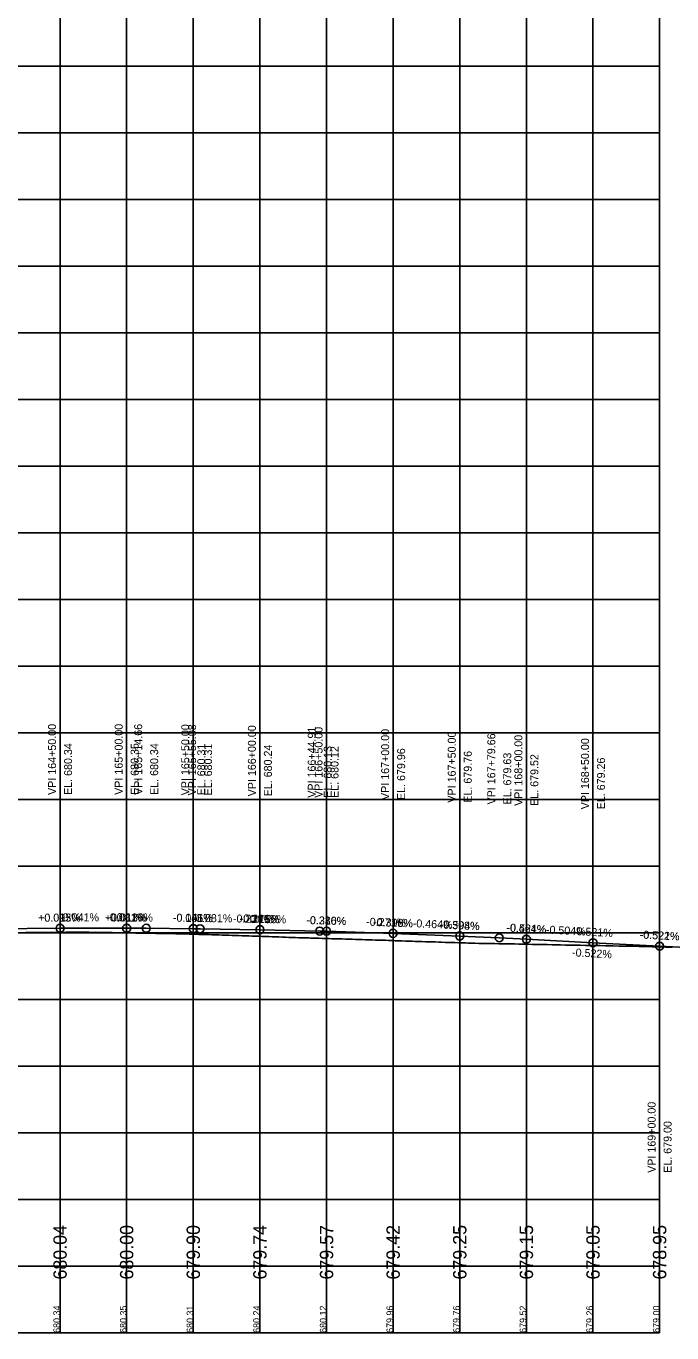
# Model space of a CAD drawing. Extents: x -7164 to 2214450, y -19642 to 253469.
# Drawn here: x 23625 to 24109, y -3000 to -2020 of the extents above; entities that cross this region are included whole.
import ezdxf

# ---------------------------------------------------------------- set-up
doc = ezdxf.new("R2010")
doc.units = 0
for name, color, linetype in [('DESIGN - PROFILE - Proposed', 7, 'Continuous'), ('DESIGN - PROFILE - Proposed Curve Text', 7, 'Continuous'), ('DESIGN - PROFILE - Proposed Text', 7, 'Continuous'), ('DESIGN - SCRATCH - User 1', 7, 'Continuous'), ('DESIGN - SHEET - Light Grid', 7, 'Continuous'), ('SURVEY - PROFILE - Ground Line with Text', 7, 'Continuous')]:
    doc.layers.add(name, color=color, linetype=linetype)

msp = doc.modelspace()

# ---------------------------------------------------------------- linework, layer by layer
at = {"layer": 'DESIGN - PROFILE - Proposed'}
msp.add_lwpolyline([(23600, -2697.06), (23650, -2696.58), (23700, -2696.52), (23714.66, -2696.58), (23750, -2696.87), (23755.08, -2696.93), (23800, -2697.63), (23844.91, -2698.66), (23850, -2698.8), (23900, -2700.38), (23950, -2702.37), (23979.66, -2703.74), (24000, -2704.77), (24050, -2707.38), (24100, -2709.99), (24150, -2712.59)], dxfattribs=at)
msp.add_lwpolyline([(23600, -2697.06), (23650, -2696.58), (23700, -2696.52), (23714.66, -2696.58), (23750, -2696.87), (23755.08, -2696.93), (23800, -2697.63), (23844.91, -2698.66), (23850, -2698.8), (23900, -2700.38), (23950, -2702.37), (23979.66, -2703.74), (24000, -2704.77), (24050, -2707.38), (24100, -2709.99), (24150, -2712.59)], dxfattribs=at)
at = {"layer": 'DESIGN - PROFILE - Proposed Text'}
for centre in [(23650, -2696.58), (23650, -2696.58), (23700, -2696.52), (23700, -2696.52), (23714.66, -2696.58), (23714.66, -2696.58), (23750, -2696.87), (23750, -2696.87), (23755.08, -2696.93), (23755.08, -2696.93), (23800, -2697.63), (23800, -2697.63), (23844.91, -2698.66), (23844.91, -2698.66), (23850, -2698.8), (23850, -2698.8), (23900, -2700.38), (23900, -2700.38), (23950, -2702.37), (23950, -2702.37), (23979.66, -2703.74), (23979.66, -2703.74), (24000, -2704.77), (24000, -2704.77), (24050, -2707.38), (24050, -2707.38), (24100, -2709.99), (24100, -2709.99)]:
    msp.add_circle(centre, 3, dxfattribs=at)
at = {"layer": 'DESIGN - SCRATCH - User 1'}
for p, q in [((24100, -3000), (24100, -1000)), ((24100, -3000), (24100, -1000)), ((15000, -3000), (24100, -3000)), ((15000, -3000), (24100, -3000))]:
    msp.add_line(p, q, dxfattribs=at)
at = {"layer": 'DESIGN - SHEET - Light Grid'}
for p, q in [((23650, -3000), (23650, -1000)), ((23650, -3000), (23650, -1000)), ((23700, -3000), (23700, -1000)), ((23700, -3000), (23700, -1000)), ((23750, -3000), (23750, -1000)), ((23750, -3000), (23750, -1000)), ((23800, -3000), (23800, -1000)), ((23800, -3000), (23800, -1000)), ((23850, -3000), (23850, -1000)), ((23850, -3000), (23850, -1000)), ((23900, -3000), (23900, -1000)), ((23900, -3000), (23900, -1000)), ((23950, -3000), (23950, -1000)), ((23950, -3000), (23950, -1000)), ((24000, -3000), (24000, -1000)), ((24000, -3000), (24000, -1000)), ((24050, -3000), (24050, -1000)), ((24050, -3000), (24050, -1000)), ((15000, -2050), (24100, -2050)), ((15000, -2050), (24100, -2050)), ((15000, -2100), (24100, -2100)), ((15000, -2100), (24100, -2100)), ((15000, -2150), (24100, -2150)), ((15000, -2150), (24100, -2150)), ((15000, -2200), (24100, -2200)), ((15000, -2200), (24100, -2200)), ((15000, -2250), (24100, -2250)), ((15000, -2250), (24100, -2250)), ((15000, -2300), (24100, -2300)), ((15000, -2300), (24100, -2300)), ((15000, -2350), (24100, -2350)), ((15000, -2350), (24100, -2350)), ((15000, -2400), (24100, -2400)), ((15000, -2400), (24100, -2400)), ((15000, -2450), (24100, -2450)), ((15000, -2450), (24100, -2450)), ((15000, -2500), (24100, -2500)), ((15000, -2500), (24100, -2500)), ((15000, -2550), (24100, -2550)), ((15000, -2550), (24100, -2550)), ((15000, -2600), (24100, -2600)), ((15000, -2600), (24100, -2600)), ((15000, -2650), (24100, -2650)), ((15000, -2650), (24100, -2650)), ((15000, -2700), (24100, -2700)), ((15000, -2700), (24100, -2700)), ((15000, -2750), (24100, -2750)), ((15000, -2750), (24100, -2750)), ((15000, -2800), (24100, -2800)), ((15000, -2800), (24100, -2800)), ((15000, -2850), (24100, -2850)), ((15000, -2850), (24100, -2850)), ((15000, -2900), (24100, -2900)), ((15000, -2900), (24100, -2900)), ((15000, -2950), (24100, -2950)), ((15000, -2950), (24100, -2950)), ((15000, -3000), (24100, -3000)), ((15000, -3000), (24100, -3000))]:
    msp.add_line(p, q, dxfattribs=at)
at = {"layer": 'SURVEY - PROFILE - Ground Line with Text'}
for points in [[(23624.24, -2699.86), (23626.84, -2699.83), (23629.24, -2699.82), (23631.84, -2699.79), (23634.24, -2699.77), (23636.84, -2699.75), (23639.24, -2699.73), (23641.84, -2699.7), (23644.24, -2699.69), (23646.85, -2699.66), (23649.24, -2699.65), (23651.86, -2699.62)], [(23624.24, -2699.86), (23626.84, -2699.83), (23629.24, -2699.82), (23631.84, -2699.79), (23634.24, -2699.77), (23636.84, -2699.75), (23639.24, -2699.73), (23641.84, -2699.7), (23644.24, -2699.69), (23646.85, -2699.66), (23649.24, -2699.65), (23651.86, -2699.62)], [(23651.86, -2699.62), (23654.24, -2699.61), (23656.86, -2699.58), (23659.24, -2699.6), (23661.86, -2699.58), (23664.24, -2699.6), (23666.85, -2699.59), (23669.24, -2699.61), (23671.85, -2699.6), (23674.24, -2699.62), (23676.85, -2699.6), (23679.24, -2699.63), (23681.84, -2699.69), (23684.24, -2699.72), (23686.84, -2699.79), (23689.24, -2699.81), (23691.84, -2699.88), (23694.24, -2699.9), (23696.84, -2699.97), (23699.24, -2699.99), (23701.84, -2700.06), (23704.24, -2700.09), (23706.85, -2700.16), (23709.24, -2700.18), (23711.84, -2700.24), (23714.24, -2700.26), (23716.84, -2700.31), (23719.24, -2700.34), (23721.84, -2700.39), (23724.24, -2700.42), (23726.84, -2700.47), (23729.24, -2700.5), (23731.84, -2700.55), (23734.24, -2700.58), (23736.84, -2700.63), (23739.24, -2700.7), (23741.83, -2700.76), (23744.24, -2700.83), (23746.82, -2700.89), (23749.24, -2700.96), (23751.81, -2701.04), (23754.24, -2701.12), (23756.8, -2701.2), (23759.24, -2701.28), (23761.79, -2701.36), (23764.25, -2701.44), (23766.78, -2701.52), (23769.25, -2701.6), (23771.78, -2701.69), (23774.25, -2701.77), (23776.77, -2701.85), (23779.25, -2701.93), (23781.77, -2702.02), (23784.25, -2702.1), (23786.77, -2702.18), (23789.25, -2702.26), (23791.77, -2702.35), (23794.25, -2702.43), (23796.77, -2702.52), (23799.25, -2702.6), (23801.77, -2702.69), (23804.25, -2702.77), (23806.78, -2702.86), (23809.25, -2702.94), (23811.78, -2703.03), (23814.25, -2703.11), (23816.79, -2703.2), (23819.24, -2703.29), (23821.79, -2703.37), (23824.24, -2703.45), (23826.8, -2703.54), (23829.24, -2703.62), (23831.78, -2703.69), (23834.25, -2703.77), (23836.77, -2703.84), (23838.05, -2703.88), (23839.25, -2703.92), (23841.76, -2704), (23844.25, -2704.08), (23846.75, -2704.15), (23849.25, -2704.23), (23851.73, -2704.3), (23854.25, -2704.38), (23856.72, -2704.45), (23859.25, -2704.54), (23861.71, -2704.61), (23864.25, -2704.69), (23866.7, -2704.76), (23869.26, -2704.84), (23871.69, -2704.91), (23874.26, -2705), (23876.68, -2705.07), (23879.26, -2705.15), (23881.66, -2705.22), (23884.26, -2705.3), (23886.65, -2705.37), (23889.26, -2705.46), (23891.64, -2705.53), (23894.26, -2705.61), (23896.63, -2705.68), (23899.26, -2705.77)], [(23651.86, -2699.62), (23654.24, -2699.61), (23656.86, -2699.58), (23659.24, -2699.6), (23661.86, -2699.58), (23664.24, -2699.6), (23666.85, -2699.59), (23669.24, -2699.61), (23671.85, -2699.6), (23674.24, -2699.62), (23676.85, -2699.6), (23679.24, -2699.63), (23681.84, -2699.69), (23684.24, -2699.72), (23686.84, -2699.79), (23689.24, -2699.81), (23691.84, -2699.88), (23694.24, -2699.9), (23696.84, -2699.97), (23699.24, -2699.99), (23701.84, -2700.06), (23704.24, -2700.09), (23706.85, -2700.16), (23709.24, -2700.18), (23711.84, -2700.24), (23714.24, -2700.26), (23716.84, -2700.31), (23719.24, -2700.34), (23721.84, -2700.39), (23724.24, -2700.42), (23726.84, -2700.47), (23729.24, -2700.5), (23731.84, -2700.55), (23734.24, -2700.58), (23736.84, -2700.63), (23739.24, -2700.7), (23741.83, -2700.76), (23744.24, -2700.83), (23746.82, -2700.89), (23749.24, -2700.96), (23751.81, -2701.04), (23754.24, -2701.12), (23756.8, -2701.2), (23759.24, -2701.28), (23761.79, -2701.36), (23764.25, -2701.44), (23766.78, -2701.52), (23769.25, -2701.6), (23771.78, -2701.69), (23774.25, -2701.77), (23776.77, -2701.85), (23779.25, -2701.93), (23781.77, -2702.02), (23784.25, -2702.1), (23786.77, -2702.18), (23789.25, -2702.26), (23791.77, -2702.35), (23794.25, -2702.43), (23796.77, -2702.52), (23799.25, -2702.6), (23801.77, -2702.69), (23804.25, -2702.77), (23806.78, -2702.86), (23809.25, -2702.94), (23811.78, -2703.03), (23814.25, -2703.11), (23816.79, -2703.2), (23819.24, -2703.29), (23821.79, -2703.37), (23824.24, -2703.45), (23826.8, -2703.54), (23829.24, -2703.62), (23831.78, -2703.69), (23834.25, -2703.77), (23836.77, -2703.84), (23838.05, -2703.88), (23839.25, -2703.92), (23841.76, -2704), (23844.25, -2704.08), (23846.75, -2704.15), (23849.25, -2704.23), (23851.73, -2704.3), (23854.25, -2704.38), (23856.72, -2704.45), (23859.25, -2704.54), (23861.71, -2704.61), (23864.25, -2704.69), (23866.7, -2704.76), (23869.26, -2704.84), (23871.69, -2704.91), (23874.26, -2705), (23876.68, -2705.07), (23879.26, -2705.15), (23881.66, -2705.22), (23884.26, -2705.3), (23886.65, -2705.37), (23889.26, -2705.46), (23891.64, -2705.53), (23894.26, -2705.61), (23896.63, -2705.68), (23899.26, -2705.77)], [(23899.26, -2705.77), (23901.6, -2705.87), (23904.27, -2705.96), (23906.58, -2706.05), (23909.27, -2706.14), (23911.55, -2706.21), (23914.27, -2706.3), (23916.52, -2706.37), (23919.27, -2706.47), (23921.49, -2706.53), (23924.28, -2706.63), (23926.46, -2706.7), (23929.28, -2706.79), (23931.44, -2706.86), (23934.28, -2706.95), (23936.41, -2707.02), (23939.29, -2707.12), (23941.38, -2707.18), (23944.29, -2707.28), (23946.35, -2707.34), (23949.29, -2707.44), (23951.32, -2707.51), (23954.3, -2707.61), (23956.29, -2707.67), (23959.3, -2707.77), (23961.27, -2707.83), (23964.3, -2707.93), (23966.24, -2707.99), (23969.3, -2707.98), (23971.2, -2708.04), (23974.31, -2708.02), (23976.16, -2708.08), (23979.31, -2708.14), (23981.1, -2708.16), (23984.32, -2708.22), (23986.05, -2708.24), (23989.32, -2708.31), (23990.99, -2708.35), (23994.33, -2708.41), (23995.94, -2708.45), (23999.33, -2708.51), (24000.88, -2708.55), (24004.34, -2708.62), (24005.83, -2708.65), (24009.34, -2708.72), (24010.77, -2708.75), (24014.35, -2708.82), (24015.71, -2708.85), (24019.35, -2708.92), (24020.66, -2708.95), (24024.36, -2709.02), (24025.6, -2709.05), (24029.36, -2709.12), (24030.54, -2709.15), (24034.37, -2709.22), (24035.49, -2709.25), (24039.37, -2709.32), (24040.43, -2709.34), (24044.37, -2709.41), (24045.37, -2709.44), (24049.38, -2709.48), (24050.32, -2709.5), (24054.38, -2709.55), (24055.26, -2709.57), (24059.39, -2709.66), (24060.18, -2709.67), (24064.39, -2709.76), (24065.1, -2709.78), (24069.4, -2709.87), (24070.02, -2709.88), (24074.4, -2709.98), (24074.95, -2709.99), (24079.41, -2710.09), (24079.87, -2710.09), (24084.42, -2710.19), (24084.79, -2710.2), (24089.42, -2710.3), (24089.71, -2710.31), (24094.43, -2710.41), (24094.63, -2710.42), (24099.43, -2710.53), (24099.56, -2710.53), (24104.44, -2710.64), (24104.48, -2710.64), (24106.87, -2710.69), (24109.43, -2710.75)], [(23899.26, -2705.77), (23901.6, -2705.87), (23904.27, -2705.96), (23906.58, -2706.05), (23909.27, -2706.14), (23911.55, -2706.21), (23914.27, -2706.3), (23916.52, -2706.37), (23919.27, -2706.47), (23921.49, -2706.53), (23924.28, -2706.63), (23926.46, -2706.7), (23929.28, -2706.79), (23931.44, -2706.86), (23934.28, -2706.95), (23936.41, -2707.02), (23939.29, -2707.12), (23941.38, -2707.18), (23944.29, -2707.28), (23946.35, -2707.34), (23949.29, -2707.44), (23951.32, -2707.51), (23954.3, -2707.61), (23956.29, -2707.67), (23959.3, -2707.77), (23961.27, -2707.83), (23964.3, -2707.93), (23966.24, -2707.99), (23969.3, -2707.98), (23971.2, -2708.04), (23974.31, -2708.02), (23976.16, -2708.08), (23979.31, -2708.14), (23981.1, -2708.16), (23984.32, -2708.22), (23986.05, -2708.24), (23989.32, -2708.31), (23990.99, -2708.35), (23994.33, -2708.41), (23995.94, -2708.45), (23999.33, -2708.51), (24000.88, -2708.55), (24004.34, -2708.62), (24005.83, -2708.65), (24009.34, -2708.72), (24010.77, -2708.75), (24014.35, -2708.82), (24015.71, -2708.85), (24019.35, -2708.92), (24020.66, -2708.95), (24024.36, -2709.02), (24025.6, -2709.05), (24029.36, -2709.12), (24030.54, -2709.15), (24034.37, -2709.22), (24035.49, -2709.25), (24039.37, -2709.32), (24040.43, -2709.34), (24044.37, -2709.41), (24045.37, -2709.44), (24049.38, -2709.48), (24050.32, -2709.5), (24054.38, -2709.55), (24055.26, -2709.57), (24059.39, -2709.66), (24060.18, -2709.67), (24064.39, -2709.76), (24065.1, -2709.78), (24069.4, -2709.87), (24070.02, -2709.88), (24074.4, -2709.98), (24074.95, -2709.99), (24079.41, -2710.09), (24079.87, -2710.09), (24084.42, -2710.19), (24084.79, -2710.2), (24089.42, -2710.3), (24089.71, -2710.31), (24094.43, -2710.41), (24094.63, -2710.42), (24099.43, -2710.53), (24099.56, -2710.53), (24104.44, -2710.64), (24104.48, -2710.64), (24106.87, -2710.69), (24109.43, -2710.75)]]:
    msp.add_lwpolyline(points, dxfattribs=at)

# ---------------------------------------------------------------- texts
at = {"layer": 'DESIGN - PROFILE - Proposed Curve Text'}
for s, p in [('VPI 164+50.00', (23647, -2596.58)), ('VPI 164+50.00', (23647, -2596.58)), ('VPI 165+00.00', (23697, -2596.52)), ('VPI 165+00.00', (23697, -2596.52)), ('VPI 165+14.66', (23711.66, -2596.58)), ('VPI 165+14.66', (23711.66, -2596.58)), ('VPI 165+50.00', (23747, -2596.87)), ('VPI 165+50.00', (23747, -2596.87)), ('VPI 165+55.08', (23752.08, -2596.93)), ('VPI 165+55.08', (23752.08, -2596.93)), ('VPI 166+00.00', (23797, -2597.63)), ('VPI 166+00.00', (23797, -2597.63)), ('VPI 166+44.91', (23841.91, -2598.66)), ('VPI 166+44.91', (23841.91, -2598.66)), ('VPI 166+50.00', (23847, -2598.8)), ('VPI 166+50.00', (23847, -2598.8)), ('VPI 167+00.00', (23897, -2600.38)), ('VPI 167+00.00', (23897, -2600.38)), ('VPI 167+50.00', (23947, -2602.37)), ('VPI 167+50.00', (23947, -2602.37)), ('VPI 167+79.66', (23976.66, -2603.74)), ('VPI 167+79.66', (23976.66, -2603.74)), ('VPI 168+00.00', (23997, -2604.77)), ('VPI 168+00.00', (23997, -2604.77)), ('VPI 168+50.00', (24047, -2607.38)), ('VPI 168+50.00', (24047, -2607.38)), ('EL. 680.34', (23659, -2596.58)), ('EL. 680.34', (23659, -2596.58)), ('EL. 680.35', (23709, -2596.52)), ('EL. 680.35', (23709, -2596.52)), ('EL. 680.34', (23723.66, -2596.58)), ('EL. 680.34', (23723.66, -2596.58)), ('EL. 680.31', (23759, -2596.87)), ('EL. 680.31', (23759, -2596.87)), ('EL. 680.31', (23764.08, -2596.93)), ('EL. 680.31', (23764.08, -2596.93)), ('EL. 680.24', (23809, -2597.63)), ('EL. 680.24', (23809, -2597.63)), ('EL. 680.13', (23853.91, -2598.66)), ('EL. 680.13', (23853.91, -2598.66)), ('EL. 680.12', (23859, -2598.8)), ('EL. 680.12', (23859, -2598.8)), ('EL. 679.96', (23909, -2600.38)), ('EL. 679.96', (23909, -2600.38)), ('EL. 679.76', (23959, -2602.37)), ('EL. 679.76', (23959, -2602.37)), ('EL. 679.63', (23988.66, -2603.74)), ('EL. 679.63', (23988.66, -2603.74)), ('EL. 679.52', (24009, -2604.77)), ('EL. 679.52', (24009, -2604.77)), ('EL. 679.26', (24059, -2607.38)), ('EL. 679.26', (24059, -2607.38)), ('VPI 169+00.00', (24097, -2879.99)), ('VPI 169+00.00', (24097, -2879.99)), ('EL. 679.00', (24109, -2879.99)), ('EL. 679.00', (24109, -2879.99))]:
    msp.add_text(s, height=6, rotation=90, dxfattribs=at).set_placement(p)
at = {"layer": 'DESIGN - PROFILE - Proposed Text'}
for s, height, rotation, p in [('-0.116%', 6, 359.33459, (23689.8, -2691.17)), ('-0.116%', 6, 359.33459, (23689.8, -2691.17)), ('+0.095%', 6, 0.542, (23633.56, -2691.74)), ('+0.095%', 6, 0.542, (23633.56, -2691.74)), ('+0.013%', 6, 0.07219, (23633.6, -2691.6)), ('+0.013%', 6, 0.07219, (23633.6, -2691.6)), ('-0.041%', 6, 359.7655, (23649.34, -2691.31)), ('-0.041%', 6, 359.7655, (23649.34, -2691.31)), ('+0.013%', 6, 0.07219, (23683.6, -2691.54)), ('+0.013%', 6, 0.07219, (23683.6, -2691.54)), ('-0.081%', 6, 359.53308, (23684.7, -2691.34)), ('-0.081%', 6, 359.53308, (23684.7, -2691.34)), ('-0.041%', 6, 359.7655, (23734.68, -2691.66)), ('-0.041%', 6, 359.7655, (23734.68, -2691.66)), ('-0.156%', 6, 359.10722, (23734.74, -2691.61)), ('-0.156%', 6, 359.10722, (23734.74, -2691.61)), ('-0.081%', 6, 359.53308, (23749.36, -2691.86)), ('-0.081%', 6, 359.53308, (23749.36, -2691.86)), ('-0.230%', 6, 358.68362, (23779.7, -2692.16)), ('-0.230%', 6, 358.68362, (23779.7, -2692.16)), ('-0.116%', 6, 359.33459, (23784.71, -2692.27)), ('-0.116%', 6, 359.33459, (23784.71, -2692.27)), ('-0.271%', 6, 358.44698, (23784.82, -2692.03)), ('-0.271%', 6, 358.44698, (23784.82, -2692.03)), ('-0.156%', 6, 359.10722, (23789.81, -2692.47)), ('-0.156%', 6, 359.10722, (23789.81, -2692.47)), ('-0.230%', 6, 358.68362, (23834.76, -2693.42)), ('-0.230%', 6, 358.68362, (23834.76, -2693.42)), ('-0.316%', 6, 358.19006, (23834.85, -2693.32)), ('-0.316%', 6, 358.19006, (23834.85, -2693.32)), ('-0.271%', 6, 358.44698, (23879.69, -2694.6)), ('-0.271%', 6, 358.44698, (23879.69, -2694.6)), ('-0.316%', 6, 358.19006, (23884.8, -2694.89)), ('-0.316%', 6, 358.19006, (23884.8, -2694.89)), ('-0.398%', 6, 357.71969, (23884.91, -2694.77)), ('-0.398%', 6, 357.71969, (23884.91, -2694.77)), ('-0.464%', 6, 357.34381, (23914.62, -2695.72)), ('-0.464%', 6, 357.34381, (23914.62, -2695.72)), ('-0.398%', 6, 357.71969, (23934.83, -2696.76)), ('-0.398%', 6, 357.71969, (23934.83, -2696.76)), ('-0.504%', 6, 357.11231, (23934.99, -2696.48)), ('-0.504%', 6, 357.11231, (23934.99, -2696.48)), ('-0.464%', 6, 357.34381, (23984.85, -2698.98)), ('-0.464%', 6, 357.34381, (23984.85, -2698.98)), ('-0.521%', 6, 357.0153, (23985.01, -2698.98)), ('-0.521%', 6, 357.0153, (23985.01, -2698.98)), ('-0.504%', 6, 357.11231, (24014.53, -2700.5)), ('-0.504%', 6, 357.11231, (24014.53, -2700.5)), ('-0.521%', 6, 357.0153, (24034.87, -2701.58)), ('-0.521%', 6, 357.0153, (24034.87, -2701.58)), ('-0.522%', 6, 357.01416, (24084.87, -2704.19)), ('-0.522%', 6, 357.01416, (24084.87, -2704.19)), ('-0.521%', 6, 357.0153, (24085.01, -2704.2)), ('-0.521%', 6, 357.0153, (24085.01, -2704.2)), ('-0.522%', 6, 357.01416, (24034.17, -2717.57)), ('-0.522%', 6, 357.01416, (24034.17, -2717.57)), ('680.34', 5, 90, (23650, -3000)), ('680.34', 5, 90, (23650, -3000)), ('680.35', 5, 90, (23700, -3000)), ('680.35', 5, 90, (23700, -3000)), ('680.31', 5, 90, (23750, -3000)), ('680.31', 5, 90, (23750, -3000)), ('680.24', 5, 90, (23800, -3000)), ('680.24', 5, 90, (23800, -3000)), ('680.12', 5, 90, (23850, -3000)), ('680.12', 5, 90, (23850, -3000)), ('679.96', 5, 90, (23900, -3000)), ('679.96', 5, 90, (23900, -3000)), ('679.76', 5, 90, (23950, -3000)), ('679.76', 5, 90, (23950, -3000)), ('679.52', 5, 90, (24000, -3000)), ('679.52', 5, 90, (24000, -3000)), ('679.26', 5, 90, (24050, -3000)), ('679.26', 5, 90, (24050, -3000)), ('679.00', 5, 90, (24100, -3000)), ('679.00', 5, 90, (24100, -3000))]:
    msp.add_text(s, height=height, rotation=rotation, dxfattribs=at).set_placement(p)
at = {"layer": 'SURVEY - PROFILE - Ground Line with Text'}
for s, p in [('680.04', (23655, -2960)), ('680.04', (23655, -2960)), ('680.00', (23705, -2960)), ('680.00', (23705, -2960)), ('679.90', (23755, -2960)), ('679.90', (23755, -2960)), ('679.74', (23805, -2960)), ('679.74', (23805, -2960)), ('679.57', (23855, -2960)), ('679.57', (23855, -2960)), ('679.42', (23905, -2960)), ('679.42', (23905, -2960)), ('679.25', (23955, -2960)), ('679.25', (23955, -2960)), ('679.15', (24005, -2960)), ('679.15', (24005, -2960)), ('679.05', (24055, -2960)), ('679.05', (24055, -2960)), ('678.95', (24105, -2960)), ('678.95', (24105, -2960))]:
    msp.add_text(s, height=10, rotation=90, dxfattribs=at).set_placement(p)

doc.saveas('drawing.dxf')
